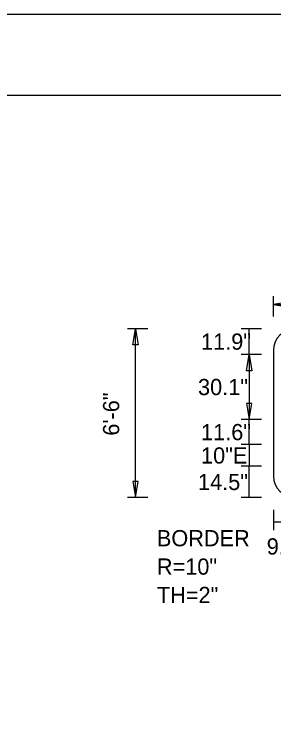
# Model space of a CAD drawing. Extents: x 1806251 to 1809821, y 414895 to 422886.
# Drawn here: x 1809675.736 to 1809676.936, y 415410.976 to 415414.226 of the extents above; entities that cross this region are included whole.
import ezdxf

# ---------------------------------------------------------------- set-up
doc = ezdxf.new("R2010")
doc.units = 0
for name, color, linetype in [('GSBWFILL', 7, 'Continuous'), ('GSCOLORFILL', 7, 'Continuous'), ('GSDIMS', 7, 'Continuous'), ('GSOUTLINE', 7, 'Continuous'), ('GSSHT', 7, 'Continuous')]:
    doc.layers.add(name, color=color, linetype=linetype)

msp = doc.modelspace()

# ---------------------------------------------------------------- linework, layer by layer
at = {"layer": 'GSBWFILL'}
msp.add_line((1809676.9346, 415412.6711), (1809676.9346, 415412.0901), dxfattribs=at)
for centre, start, end in [((1809677.0346, 415412.6711), 90, 180), ((1809677.0346, 415412.0901), 180, 270)]:
    msp.add_arc(centre, 0.1, start, end, dxfattribs=at)
at = {"layer": 'GSCOLORFILL'}
msp.add_line((1809676.9346, 415412.6711), (1809676.9346, 415412.0901), dxfattribs=at)
msp.add_line((1809676.9346, 415412.6711), (1809676.9346, 415412.0901), dxfattribs=at)
msp.add_line((1809676.9346, 415412.6711), (1809676.9346, 415412.0901), dxfattribs=at)
for centre, start, end in [((1809677.0346, 415412.6711), 90, 180), ((1809677.0346, 415412.6711), 90, 180), ((1809677.0346, 415412.6711), 90, 180), ((1809677.0346, 415412.0901), 180, 270), ((1809677.0346, 415412.0901), 180, 270), ((1809677.0346, 415412.0901), 180, 270)]:
    msp.add_arc(centre, 0.1, start, end, dxfattribs=at)
at = {"layer": 'GSDIMS'}
for p, q in [((1809676.9346, 415412.8273), (1809676.9346, 415412.9211)), ((1809676.9346, 415412.8836), (1809678.2556, 415412.8836)), ((1809676.3533, 415412.7711), (1809676.2596, 415412.7711)), ((1809676.2971, 415411.9901), (1809676.2971, 415412.7711)), ((1809676.8783, 415412.7711), (1809676.7846, 415412.7711)), ((1809676.8221, 415412.6521), (1809676.8221, 415412.7711)), ((1809676.8783, 415412.6521), (1809676.7846, 415412.6521)), ((1809676.8783, 415412.6521), (1809676.7846, 415412.6521)), ((1809676.8221, 415412.6521), (1809676.8221, 415412.3511)), ((1809676.8783, 415412.3511), (1809676.7846, 415412.3511)), ((1809676.8783, 415412.3511), (1809676.7846, 415412.3511)), ((1809676.8221, 415412.2351), (1809676.8221, 415412.3511)), ((1809676.8783, 415412.2351), (1809676.7846, 415412.2351)), ((1809676.8783, 415412.2351), (1809676.7846, 415412.2351)), ((1809676.8221, 415412.2351), (1809676.8221, 415412.1351)), ((1809676.8783, 415412.1351), (1809676.7846, 415412.1351)), ((1809676.8783, 415412.1351), (1809676.7846, 415412.1351)), ((1809676.8221, 415411.9901), (1809676.8221, 415412.1351)), ((1809676.3533, 415411.9901), (1809676.2596, 415411.9901)), ((1809676.8783, 415411.9901), (1809676.7846, 415411.9901)), ((1809676.9346, 415411.9338), (1809676.9346, 415411.8401)), ((1809676.9346, 415411.8776), (1809677.0326, 415411.8776))]:
    msp.add_line(p, q, dxfattribs=at)
for points in [[(1809676.9346, 415412.8836), (1809677.0096, 415412.8711), (1809677.0096, 415412.8961)], [(1809676.2971, 415412.7711), (1809676.3096, 415412.6961), (1809676.2846, 415412.6961)], [(1809676.8221, 415412.6521), (1809676.8346, 415412.5771), (1809676.8096, 415412.5771)], [(1809676.8221, 415412.3511), (1809676.8346, 415412.4261), (1809676.8096, 415412.4261)], [(1809676.2971, 415411.9901), (1809676.3096, 415412.0651), (1809676.2846, 415412.0651)]]:
    msp.add_lwpolyline(points, close=True, dxfattribs=at)
at = {"layer": 'GSOUTLINE'}
msp.add_line((1809676.9346, 415412.6711), (1809676.9346, 415412.0901), dxfattribs=at)
for centre, start, end in [((1809677.0346, 415412.6711), 90, 180), ((1809677.0346, 415412.0901), 180, 270)]:
    msp.add_arc(centre, 0.1, start, end, dxfattribs=at)
at = {"layer": 'GSSHT'}
msp.add_line((1809672.1349, 415414.2262), (1809684.8891, 415414.2262), dxfattribs=at)
msp.add_lwpolyline([(1809672.634, 415413.8512), (1809684.6381, 415413.8512), (1809684.6381, 415406.3475), (1809672.634, 415406.3475)], close=True, dxfattribs=at)

# ---------------------------------------------------------------- texts
at = {"layer": 'GSDIMS'}
for s, p in [('11.9"', (1809676.5996, 415412.6741)), ('30.1"', (1809676.5856, 415412.4641)), ('11.6"', (1809676.5996, 415412.2556)), ('10"E', (1809676.5996, 415412.1476)), ('14.5"', (1809676.5856, 415412.0251)), ('BORDER', (1809676.3956, 415411.7651)), ('9.8"', (1809676.9031, 415411.7271)), ('R=10"', (1809676.3956, 415411.6338)), ('TH=2"', (1809676.3956, 415411.5026))]:
    msp.add_text(s, height=0.075, dxfattribs=at).set_placement(p)
msp.add_text('6\'-6"', height=0.075, rotation=90, dxfattribs=at).set_placement((1809676.2216, 415412.2766))

doc.saveas('drawing.dxf')
